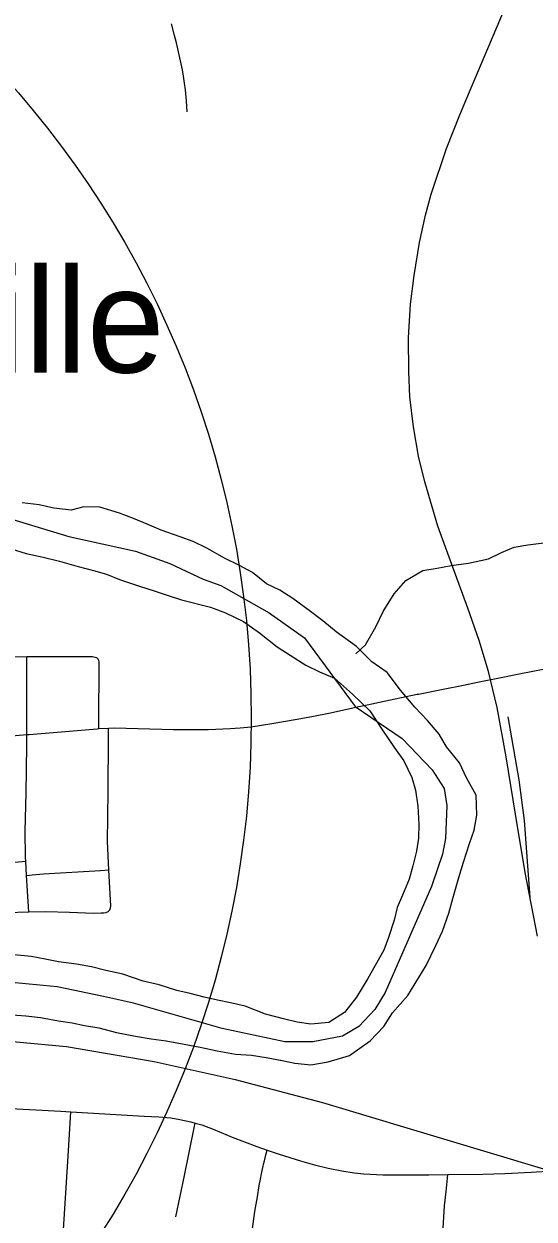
# Model space of a CAD drawing. Extents: x -87 to 2145, y -2128 to 440.
# Drawn here: x 251.46 to 261.66, y 112.08 to 135.98 of the extents above; entities that cross this region are included whole.
import ezdxf

# ---------------------------------------------------------------- set-up
doc = ezdxf.new("R2010")
doc.units = 0
for name, color, linetype in [('Default', 7, 'Continuous'), ('GM_X_City_Street', 7, 'Continuous'), ('GM_X_County_Road', 7, 'Continuous'), ('GM_X_Major_River', 7, 'Continuous'), ('GM_X_Minor_River', 7, 'Continuous'), ('GM_X_Rail_Line', 7, 'Continuous'), ('GM_X_Township', 7, 'Continuous'), ('GM_X_Township_Text', 7, 'Continuous'), ('GM_X_Unincorporated_Text', 7, 'Continuous'), ('GM_X_US_Route', 7, 'Continuous')]:
    doc.layers.add(name, color=color, linetype=linetype)

msp = doc.modelspace()

# ---------------------------------------------------------------- linework, layer by layer
at = {"layer": 'Default'}
msp.add_circle((236.895, 122.092), 19.11, dxfattribs=at)
at = {"layer": 'GM_X_City_Street'}
for points in [[(254.724, 134.216), (254.711, 134.44), (254.688, 134.657), (254.669, 134.792), (254.649, 134.93), (254.626, 135.058), (254.563, 135.36), (254.507, 135.597), (254.471, 135.745), (254.409, 135.978)], [(242.508, 123.301), (242.644, 123.301), (244.057, 123.296), (244.432, 123.296), (244.975, 123.296), (245.909, 123.302), (246.283, 123.305), (247.14, 123.31), (247.649, 123.314), (248.111, 123.316), (248.813, 123.319), (249.405, 123.322), (251.517, 123.329), (252.374, 123.332), (252.83, 123.327), (252.884, 123.319), (252.91, 123.306), (252.942, 123.273)], [(251.557, 118.227), (251.506, 118.952), (251.492, 119.237), (251.488, 119.309), (251.483, 119.847), (251.499, 120.599), (251.511, 121.547), (251.512, 121.768), (251.513, 122.324), (251.516, 123.153), (251.517, 123.329)], [(252.957, 121.888), (252.958, 122.043), (252.964, 123.157), (252.959, 123.22), (252.955, 123.247), (252.942, 123.273)], [(253.139, 118.231), (253.175, 118.265), (253.19, 118.302), (253.195, 118.339), (253.158, 119.065), (253.129, 119.63), (253.135, 120.121), (253.141, 120.645), (253.147, 121.69), (253.148, 121.899)], [(247.817, 118.95), (248.004, 118.963), (248.652, 119.007), (249.616, 119.09), (249.844, 119.112), (250.121, 119.133), (250.692, 119.18), (251.003, 119.204), (251.346, 119.227), (251.492, 119.237)], [(251.506, 118.952), (251.62, 118.962), (251.85, 118.982), (252.987, 119.054), (253.158, 119.065)], [(244.455, 117.468), (244.93, 117.463), (245.401, 117.479), (245.803, 117.513), (246.05, 117.544), (246.392, 117.606), (246.452, 117.618), (246.807, 117.684), (247.259, 117.766), (247.567, 117.817), (247.79, 117.847), (248.966, 118.002), (249.665, 118.094), (250.155, 118.152), (250.564, 118.185), (251.106, 118.212), (251.557, 118.227), (251.894, 118.228), (252.37, 118.218), (252.845, 118.201), (252.999, 118.202), (253.058, 118.204), (253.101, 118.213), (253.139, 118.231)], [(254.496, 112.126), (254.667, 112.953), (254.863, 113.908), (254.882, 114)], [(255.783, 109.025), (255.85, 109.807), (255.878, 110.211), (255.891, 110.397), (255.976, 111.412), (255.992, 111.598), (256.006, 111.725), (256.017, 111.807), (256.041, 111.986), (256.078, 112.234), (256.126, 112.529), (256.165, 112.754), (256.187, 112.877), (256.209, 112.985), (256.223, 113.056), (256.241, 113.139), (256.25, 113.177), (256.267, 113.247), (256.297, 113.368), (256.321, 113.462)], [(259.617, 108.613), (259.626, 108.827), (259.644, 109.127), (259.654, 109.251), (259.668, 109.397), (259.681, 109.525), (259.741, 110.084), (259.759, 110.292), (259.793, 110.887), (259.803, 111.127), (259.838, 111.79), (259.873, 112.346), (259.901, 112.634), (259.929, 112.9), (259.937, 112.973)]]:
    msp.add_lwpolyline(points, dxfattribs=at)
at = {"layer": 'GM_X_County_Road'}
for points in [[(249.736, 114.368), (250.805, 114.314), (252.196, 114.239), (252.393, 114.227)], [(252.234, 111.663), (252.349, 113.448), (252.393, 114.227)], [(252.393, 114.227), (253.862, 114.141), (254.154, 114.124), (254.397, 114.104), (254.573, 114.074), (254.795, 114.025), (254.882, 114)], [(254.882, 114), (255.014, 113.963), (255.243, 113.878), (255.621, 113.72), (256.113, 113.535), (256.321, 113.462)], [(256.321, 113.462), (256.563, 113.378), (256.987, 113.248), (257.271, 113.166), (257.543, 113.099), (257.817, 113.044), (258.061, 113.006), (258.258, 112.985), (258.636, 112.966), (259.555, 112.968), (259.937, 112.973)], [(259.937, 112.973), (260.637, 112.983), (261.08, 112.994), (261.605, 113.019), (262.469, 113.07)]]:
    msp.add_lwpolyline(points, dxfattribs=at)
at = {"layer": 'GM_X_Major_River'}
for points in [[(251.226, 116.165), (251.496, 116.142), (251.787, 116.109), (252.147, 116.045), (252.418, 116.003), (252.668, 115.95), (252.958, 115.907), (253.308, 115.814), (253.689, 115.74), (253.999, 115.687), (254.3, 115.644), (254.66, 115.581), (254.98, 115.517), (255.321, 115.444), (255.691, 115.38), (256.012, 115.357), (256.302, 115.315), (256.623, 115.252), (256.873, 115.199), (257.193, 115.166), (257.545, 115.223), (257.968, 115.349), (258.383, 115.646), (258.657, 115.935), (258.83, 116.204), (259.135, 116.552), (259.503, 117.15), (259.698, 117.549), (259.832, 117.839), (259.956, 118.199), (260.04, 118.488), (260.155, 118.908), (260.249, 119.218), (260.373, 119.588), (260.466, 119.858), (260.52, 120.158), (260.504, 120.559), (260.308, 120.902), (260.171, 121.203), (259.913, 121.526), (259.766, 121.778), (259.528, 122.051), (259.28, 122.314), (258.993, 122.657), (258.726, 123.01), (258.418, 123.223), (258.11, 123.526), (257.702, 123.82), (257.434, 124.043), (257.165, 124.246), (256.837, 124.489), (256.578, 124.652), (256.309, 124.784), (256.03, 125.007), (255.771, 125.15), (255.472, 125.293), (255.113, 125.496), (254.844, 125.629), (254.584, 125.722), (254.204, 125.855), (253.925, 125.978), (253.645, 126.091), (253.365, 126.193), (252.976, 126.317), (252.655, 126.32)], [(252.655, 126.32), (252.403, 126.252), (252.052, 126.296), (251.762, 126.359), (251.422, 126.402)], [(251.201, 125.483), (251.5, 125.39), (251.841, 125.316), (252.171, 125.233), (252.541, 125.129), (252.851, 125.046), (253.111, 124.974), (253.37, 124.871), (253.77, 124.737)], [(253.77, 124.737), (254.06, 124.645), (254.34, 124.552), (254.61, 124.459), (255.19, 124.314), (255.49, 124.201), (255.849, 124.027), (256.167, 123.804), (256.525, 123.52), (256.784, 123.358), (257.093, 123.155), (257.372, 123.022), (257.672, 122.899), (258.029, 122.575), (258.377, 122.241), (258.633, 121.858), (258.87, 121.506), (259.058, 121.243), (259.214, 120.911), (259.292, 120.66), (259.338, 120.339), (259.354, 119.978), (259.351, 119.697), (259.308, 119.437), (259.235, 119.147), (259.161, 118.877), (259.027, 118.558), (258.924, 118.308), (258.861, 118.058), (258.747, 117.708), (258.654, 117.458), (258.48, 117.149), (258.336, 116.89), (258.112, 116.521), (257.867, 116.213), (257.554, 116.015), (257.193, 115.978), (256.922, 116.021), (256.652, 116.083), (256.292, 116.177), (255.882, 116.341), (255.592, 116.404), (255.332, 116.456), (255.062, 116.519), (254.782, 116.592), (254.512, 116.655), (254.162, 116.768), (253.842, 116.841), (253.432, 116.975), (253.092, 117.049), (252.811, 117.122), (252.511, 117.175), (252.151, 117.228), (251.88, 117.281), (251.6, 117.334), (251.259, 117.367)]]:
    msp.add_lwpolyline(points, dxfattribs=at)
at = {"layer": 'GM_X_Minor_River'}
msp.add_lwpolyline([(258.097, 123.385), (258.29, 123.562), (258.495, 123.919), (258.64, 124.227), (258.866, 124.583), (259.1, 124.85), (259.434, 125.046), (259.726, 125.092), (260.007, 125.149), (260.349, 125.195), (260.751, 125.28), (261.014, 125.407), (261.266, 125.514), (261.537, 125.561), (261.909, 125.606)], dxfattribs=at)
at = {"layer": 'GM_X_Rail_Line'}
for points in [[(261.731, 117.741), (261.487, 119.01), (261.294, 120.177), (261.101, 121.322), (260.921, 122.312), (260.749, 123.028), (260.561, 123.646), (260.338, 124.293), (260.089, 124.967), (259.737, 125.932), (259.476, 126.824), (259.351, 127.334), (259.248, 127.921), (259.176, 128.522), (259.154, 129.024), (259.15, 129.701), (259.193, 130.374), (259.261, 130.945), (259.369, 131.605), (259.493, 132.15), (259.604, 132.57), (259.913, 133.488), (260.175, 134.161), (260.402, 134.697), (261.161, 136.498)], [(261.584, 118.509), (261.471, 120.049), (261.363, 120.863), (261.146, 122.122)], [(242.461, 115.801), (247.568, 115.887), (250.286, 115.722), (252.307, 115.533), (254.06, 115.231), (255.68, 114.872), (257.431, 114.415), (262.669, 112.837)]]:
    msp.add_lwpolyline(points, dxfattribs=at)
at = {"layer": 'GM_X_Township'}
msp.add_lwpolyline([(250.307, 126.348), (252.356, 125.728), (253.687, 125.435), (254.376, 125.189), (255.045, 124.872), (255.395, 124.749), (256.361, 124.199), (257.068, 123.702), (258.083, 122.331), (259.021, 121.691), (259.626, 121.064), (259.863, 120.691), (259.919, 120.35), (259.892, 119.689), (259.828, 119.379), (259.61, 118.729), (258.683, 116.612), (258.479, 116.273), (258.154, 115.935), (257.831, 115.738), (257.238, 115.623), (256.676, 115.628), (255.425, 115.89), (253.645, 116.398), (253.045, 116.534), (252.124, 116.723), (250.711, 116.857)], dxfattribs=at)
at = {"layer": 'GM_X_Township_Text'}
msp.add_lwpolyline([(250.307, 126.348), (252.356, 125.728), (253.687, 125.435), (254.376, 125.189), (255.045, 124.872), (255.395, 124.749), (256.361, 124.199), (257.068, 123.702), (258.083, 122.331), (259.021, 121.691), (259.626, 121.064), (259.863, 120.691), (259.919, 120.35), (259.892, 119.689), (259.828, 119.379), (259.61, 118.729), (258.683, 116.612), (258.479, 116.273), (258.154, 115.935), (257.831, 115.738), (257.238, 115.623), (256.676, 115.628), (255.425, 115.89), (253.645, 116.398), (253.045, 116.534), (252.124, 116.723), (250.711, 116.857)], dxfattribs=at)
at = {"layer": 'GM_X_US_Route'}
for points in [[(259.35, 122.578), (259.843, 122.675), (260.252, 122.759), (260.533, 122.818), (261.001, 122.911), (261.3, 122.969), (261.702, 123.05), (262.093, 123.123), (262.663, 123.225), (263.127, 123.302)], [(255.149, 121.869), (255.579, 121.89), (255.78, 121.901), (256.003, 121.926), (256.419, 121.988), (256.92, 122.076), (257.252, 122.134), (257.555, 122.197), (258.007, 122.298), (258.089, 122.317), (258.355, 122.37), (258.572, 122.416), (259.324, 122.573), (259.35, 122.578)], [(248.103, 121.43), (248.128, 121.434), (248.214, 121.448), (248.536, 121.517), (248.874, 121.562), (249.438, 121.605), (250.359, 121.674), (250.819, 121.711), (251.512, 121.768), (251.564, 121.773), (252.924, 121.886), (252.957, 121.888)], [(252.957, 121.888), (253.148, 121.899), (253.267, 121.906), (254.45, 121.871), (255.122, 121.868), (255.149, 121.869)]]:
    msp.add_lwpolyline(points, dxfattribs=at)

# ---------------------------------------------------------------- texts
at = {"layer": 'GM_X_Unincorporated_Text'}
msp.add_text('Rossville', height=2.085, rotation=0, dxfattribs=at).set_placement((243.112, 129.006))

doc.saveas('drawing.dxf')
